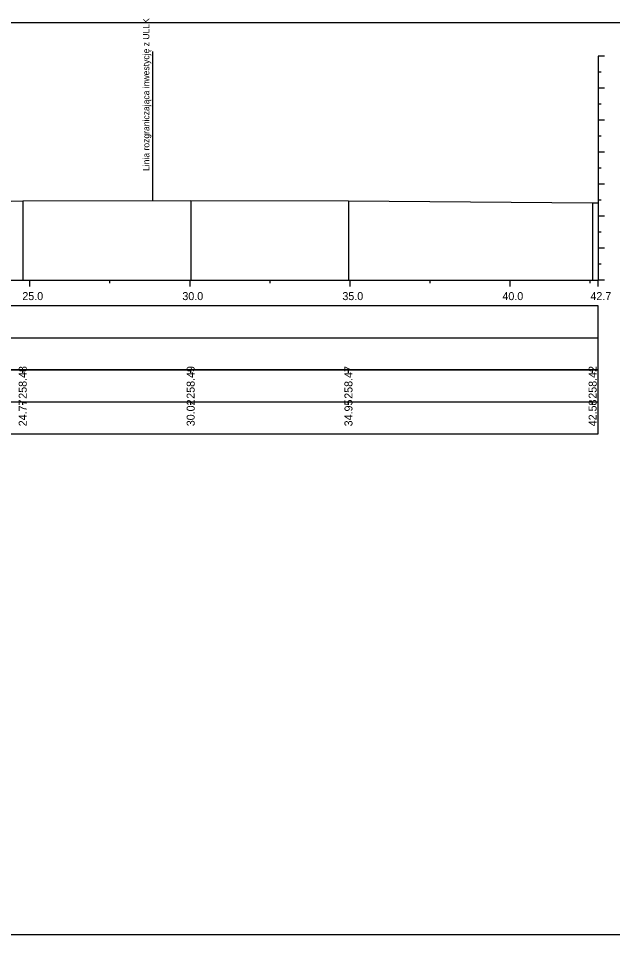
# Model space of a CAD drawing. Extents: x 6516023 to 6560129, y 5513077 to 5529206.
# Drawn here: x 6516702.85 to 6516721.42, y 5514484.66 to 5514513.28 of the extents above; entities that cross this region are included whole.
import ezdxf

# ---------------------------------------------------------------- set-up
doc = ezdxf.new("R2010")
doc.units = 0
for name, color, linetype in [('TOR_PRZEK_P-tabelka istniejace', 7, 'Continuous'), ('TOR_PRZEK_P-tabelka projektowane', 7, 'Continuous'), ('TOR_PRZEK_P-teren istniejacy', 7, 'Continuous'), ('TOR_PRZEK_P-uklad odniesienia', 7, 'Continuous'), ('TOR_PS_T-granica PKP-projektowana', 7, 'Continuous'), ('TOR_RAMKI-ramka+tabelka 1', 7, 'Continuous')]:
    doc.layers.add(name, color=color, linetype=linetype)

msp = doc.modelspace()

# ---------------------------------------------------------------- linework, layer by layer
at = {"layer": 'TOR_PRZEK_P-tabelka istniejace'}
for p, q in [((6516702.986, 5514502.206), (6516702.986, 5514502.306)), ((6516708.234, 5514502.206), (6516708.234, 5514502.306)), ((6516713.164, 5514502.206), (6516713.164, 5514502.306)), ((6516720.792, 5514502.206), (6516720.792, 5514502.306)), ((6516637.163, 5514501.306), (6516720.963, 5514501.306)), ((6516702.986, 5514501.206), (6516702.986, 5514501.306)), ((6516708.234, 5514501.206), (6516708.234, 5514501.306)), ((6516713.164, 5514501.206), (6516713.164, 5514501.306)), ((6516720.792, 5514501.206), (6516720.792, 5514501.306))]:
    msp.add_line(p, q, dxfattribs=at)
for points in [[(6516702.986, 5514507.581), (6516702.986, 5514505.306), (6516702.986, 5514505.176), (6516702.986, 5514505.106)], [(6516708.234, 5514507.597), (6516708.234, 5514505.306), (6516708.234, 5514505.176), (6516708.234, 5514505.106)], [(6516713.164, 5514507.577), (6516713.164, 5514505.306), (6516713.164, 5514505.176), (6516713.164, 5514505.106)], [(6516720.792, 5514507.524), (6516720.792, 5514505.306), (6516720.792, 5514505.176), (6516720.792, 5514505.106)]]:
    msp.add_lwpolyline(points, dxfattribs=at)
msp.add_lwpolyline([(6516637.163, 5514502.306), (6516637.163, 5514500.306), (6516720.963, 5514500.306), (6516720.963, 5514502.306)], close=True, dxfattribs=at)
at = {"layer": 'TOR_PRZEK_P-tabelka projektowane'}
msp.add_line((6516637.163, 5514503.306), (6516720.963, 5514503.306), dxfattribs=at)
msp.add_lwpolyline([(6516637.163, 5514504.306), (6516637.163, 5514502.306), (6516720.963, 5514502.306), (6516720.963, 5514504.306)], close=True, dxfattribs=at)
at = {"layer": 'TOR_PRZEK_P-teren istniejacy'}
msp.add_lwpolyline([(6516701.174, 5514507.535), (6516702.986, 5514507.581), (6516708.234, 5514507.597), (6516713.164, 5514507.577), (6516720.792, 5514507.524), (6516720.963, 5514507.524)], dxfattribs=at)
at = {"layer": 'TOR_PRZEK_P-uklad odniesienia'}
for p, q in [((6516720.963, 5514512.106), (6516720.963, 5514505.106)), ((6516721.163, 5514512.106), (6516720.963, 5514512.106)), ((6516721.063, 5514511.606), (6516720.963, 5514511.606)), ((6516721.163, 5514511.106), (6516720.963, 5514511.106)), ((6516721.063, 5514510.606), (6516720.963, 5514510.606)), ((6516721.163, 5514510.106), (6516720.963, 5514510.106)), ((6516721.063, 5514509.606), (6516720.963, 5514509.606)), ((6516721.163, 5514509.106), (6516720.963, 5514509.106)), ((6516721.063, 5514508.606), (6516720.963, 5514508.606)), ((6516721.163, 5514508.106), (6516720.963, 5514508.106)), ((6516721.063, 5514507.606), (6516720.963, 5514507.606)), ((6516721.163, 5514507.106), (6516720.963, 5514507.106)), ((6516721.063, 5514506.606), (6516720.963, 5514506.606)), ((6516721.163, 5514506.106), (6516720.963, 5514506.106)), ((6516721.063, 5514505.606), (6516720.963, 5514505.606)), ((6516640.963, 5514505.106), (6516720.963, 5514505.106)), ((6516703.213, 5514504.906), (6516703.213, 5514505.106)), ((6516705.713, 5514505.006), (6516705.713, 5514505.106)), ((6516708.213, 5514504.906), (6516708.213, 5514505.106)), ((6516710.713, 5514505.006), (6516710.713, 5514505.106)), ((6516713.213, 5514504.906), (6516713.213, 5514505.106)), ((6516715.713, 5514505.006), (6516715.713, 5514505.106)), ((6516718.213, 5514504.906), (6516718.213, 5514505.106)), ((6516720.713, 5514505.006), (6516720.713, 5514505.106)), ((6516720.963, 5514504.906), (6516720.963, 5514505.106)), ((6516721.163, 5514505.106), (6516720.963, 5514505.106))]:
    msp.add_line(p, q, dxfattribs=at)
at = {"layer": 'TOR_PS_T-granica PKP-projektowana'}
msp.add_line((6516707.055, 5514507.594), (6516707.055, 5514512.251), dxfattribs=at)
at = {"layer": 'TOR_RAMKI-ramka+tabelka 1'}
msp.add_lwpolyline([(6516634.513, 5514513.156), (6516882.013, 5514513.156), (6516882.013, 5514484.656), (6516634.513, 5514484.656)], close=True, dxfattribs=at)

# ---------------------------------------------------------------- texts
at = {"layer": 'TOR_PRZEK_P-tabelka istniejace'}
for s, p in [('258.48', (6516703.111, 5514501.398)), ('258.49', (6516708.359, 5514501.398)), ('258.47', (6516713.289, 5514501.398)), ('258.42', (6516720.917, 5514501.4)), ('24.77', (6516703.111, 5514500.538)), ('30.02', (6516708.359, 5514500.54)), ('34.95', (6516713.289, 5514500.537)), ('42.58', (6516720.917, 5514500.538))]:
    msp.add_text(s, height=0.25, rotation=90, dxfattribs=at).set_placement(p)
at = {"layer": 'TOR_PRZEK_P-uklad odniesienia'}
for s, p in [('25.0', (6516702.974, 5514504.481)), ('30.0', (6516707.974, 5514504.481)), ('35.0', (6516712.974, 5514504.481)), ('40.0', (6516717.974, 5514504.481)), ('42.7', (6516720.724, 5514504.481))]:
    msp.add_text(s, height=0.25, dxfattribs=at).set_placement(p)
at = {"layer": 'TOR_PS_T-granica PKP-projektowana'}
msp.add_text('Linia rozgraniczająca inwestycję z ULLK', height=0.2, rotation=90.0511, dxfattribs=at).set_placement((6516706.945, 5514508.515))

doc.saveas('drawing.dxf')
